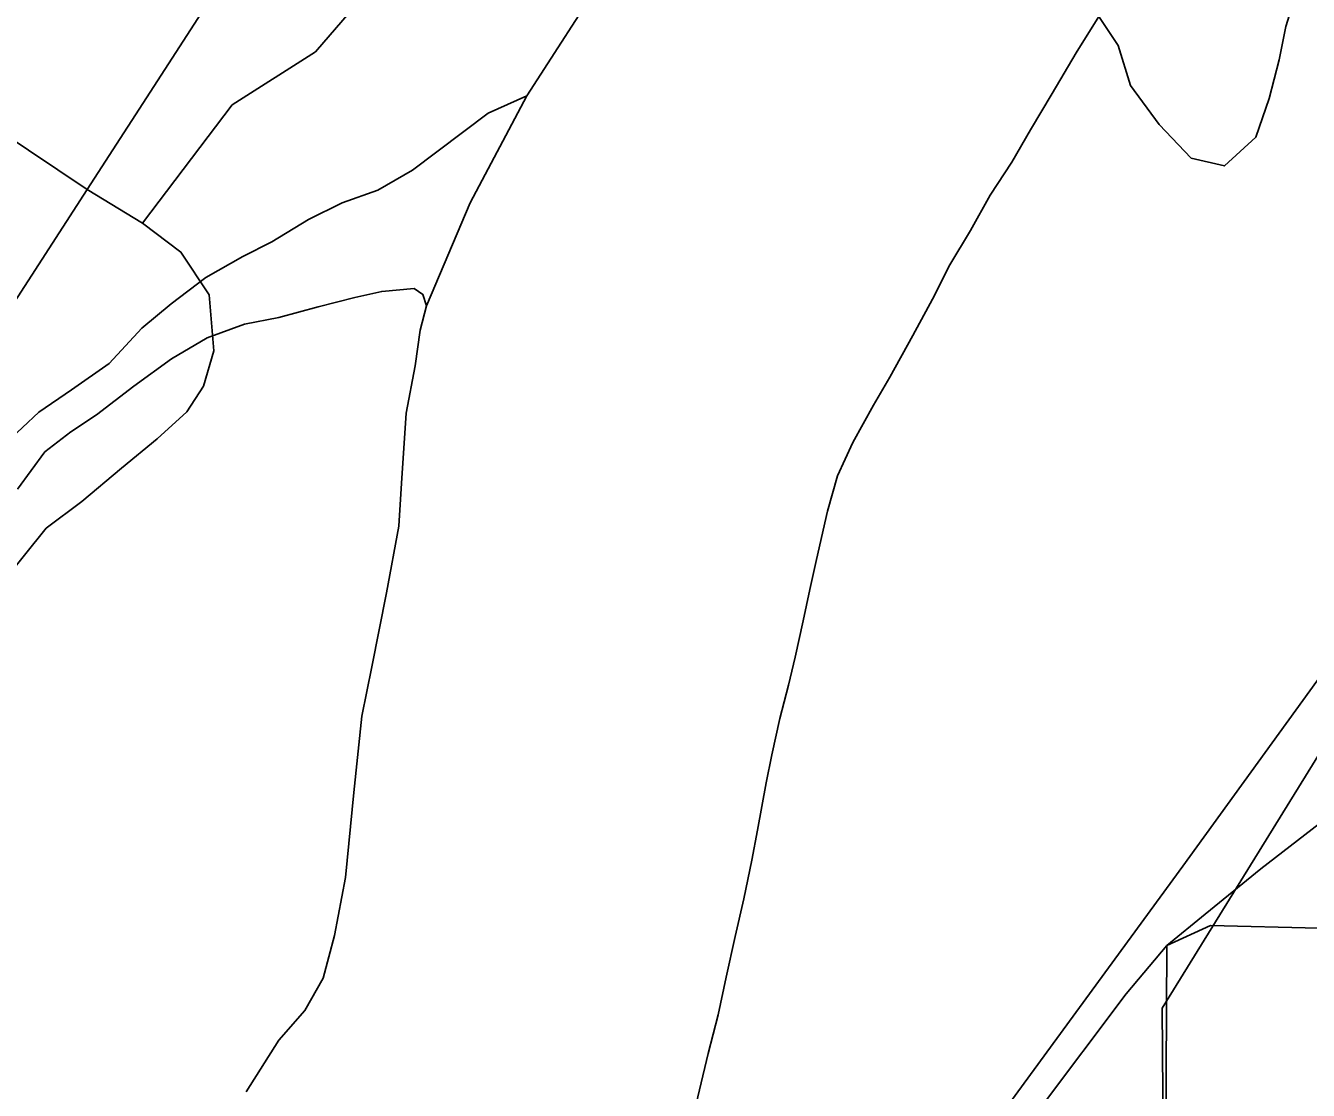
# Model space of a CAD drawing. Extents: x 0 to 40.2, y 0 to 22.
# Drawn here: x 2.5558 to 3.0085, y 19.1975 to 19.5733 of the extents above; entities that cross this region are included whole.
import ezdxf

# ---------------------------------------------------------------- set-up
doc = ezdxf.new("R2010")
doc.units = 0
for name, color, linetype in [('GM_X_Corporation', 7, 'Continuous'), ('GM_X_Interchange_Ramps', 7, 'Continuous'), ('GM_X_Major_Lake', 7, 'Continuous'), ('GM_X_Major_Lake_Text', 7, 'Continuous'), ('GM_X_Major_River', 7, 'Continuous'), ('GM_X_Minor_Lake', 7, 'Continuous'), ('GM_X_Unincorporated_Location', 7, 'Continuous')]:
    doc.layers.add(name, color=color, linetype=linetype)

msp = doc.modelspace()

# ---------------------------------------------------------------- linework, layer by layer
at = {"layer": 'GM_X_Corporation'}
msp.add_lwpolyline([(2.95687, 19.22645), (3.03626, 19.35487), (3.07612, 19.38301), (3.10895, 19.41583), (3.11814, 19.43965), (3.1284, 18.66934), (2.96123, 18.66685)], close=True, dxfattribs=at)
at = {"layer": 'GM_X_Interchange_Ramps'}
for points in [[(2.76078, 19.5922), (2.73269, 19.54853)], [(2.79045, 19.18435), (2.79359, 19.19761), (2.79673, 19.2105), (2.80025, 19.22414), (2.80301, 19.2374), (2.80616, 19.25181), (2.80929, 19.26507), (2.81206, 19.27871), (2.81404, 19.28933), (2.8172, 19.30601), (2.81918, 19.31587), (2.82193, 19.32875), (2.82506, 19.34049), (2.82741, 19.35035), (2.83017, 19.36323), (2.83253, 19.37423), (2.83489, 19.38484), (2.83882, 19.40189), (2.84233, 19.41439), (2.84773, 19.42612), (2.85504, 19.43935), (2.86081, 19.44917), (2.86889, 19.46392), (2.87581, 19.47677), (2.88198, 19.48887), (2.88928, 19.50096), (2.8962, 19.51343), (2.90388, 19.52514), (2.91041, 19.53648), (2.9181, 19.54932), (2.92655, 19.56368), (2.93462, 19.57653), (2.94136, 19.56623), (2.9458, 19.55214), (2.95584, 19.53839), (2.9672, 19.52653), (2.97894, 19.52378), (2.99001, 19.53394), (2.99467, 19.54757), (2.99819, 19.56121), (3.00056, 19.57297), (3.00484, 19.5866)], [(2.73269, 19.54853), (2.71267, 19.51072), (2.69722, 19.4744)], [(2.69722, 19.4744), (2.69505, 19.46576), (2.69326, 19.45317), (2.69009, 19.43649), (2.68838, 19.41182), (2.6875, 19.39664), (2.68314, 19.37314), (2.67801, 19.34699), (2.67445, 19.32955), (2.67159, 19.30262), (2.66869, 19.27264), (2.66474, 19.25217), (2.66083, 19.23702), (2.65429, 19.22568), (2.64511, 19.21513), (2.63359, 19.19699)]]:
    msp.add_lwpolyline(points, dxfattribs=at)
at = {"layer": 'GM_X_Major_Lake'}
for points in [[(2.5775, 19.51544), (2.63623, 19.6063), (2.67758, 19.66652)], [(2.5775, 19.51544), (2.52522, 19.55044), (2.47392, 19.58407), (2.42102, 19.61848), (2.36915, 19.65226)], [(2.51857, 19.42477), (2.54807, 19.46989), (2.5775, 19.51544)]]:
    msp.add_lwpolyline(points, dxfattribs=at)
at = {"layer": 'GM_X_Major_Lake_Text'}
for points in [[(2.97213, 19.25968), (2.99171, 19.27565), (3.01251, 19.29171), (3.07174, 19.33912), (3.11746, 19.37385)], [(2.81767, 18.93492), (2.8179, 18.94255), (2.81909, 18.96596), (2.82102, 18.98231), (2.82364, 18.99948), (2.8244, 19.00488), (2.8277, 19.02831), (2.83063, 19.04453), (2.83442, 19.05892), (2.84072, 19.07608), (2.84697, 19.09027), (2.85238, 19.10134), (2.85812, 19.11209), (2.86746, 19.12798), (2.8789, 19.14439), (2.88935, 19.15863), (2.91332, 19.19041), (2.94424, 19.23151), (2.95858, 19.24862), (2.97213, 19.25968)]]:
    msp.add_lwpolyline(points, dxfattribs=at)
at = {"layer": 'GM_X_Major_River'}
msp.add_lwpolyline([(2.91864, 18.56589), (2.88503, 18.61429), (2.87252, 18.63739), (2.85808, 18.66867), (2.84702, 18.69755), (2.83066, 18.75386), (2.81623, 18.82508), (2.80901, 18.87562), (2.80565, 18.91123), (2.80516, 18.94154), (2.80757, 18.99304), (2.82248, 19.06042), (2.84543, 19.11457), (2.87531, 19.15492), (2.96425, 19.27666), (3.18592, 19.58277)], dxfattribs=at)
at = {"layer": 'GM_X_Minor_Lake'}
for points in [[(2.73269, 19.54853), (2.71906, 19.5424), (2.69227, 19.52223), (2.68006, 19.51517), (2.6675, 19.51077), (2.65567, 19.50484), (2.64269, 19.49703), (2.63239, 19.49184), (2.61941, 19.48441), (2.60717, 19.47507), (2.59682, 19.46647), (2.5853, 19.45409), (2.57192, 19.44476), (2.56044, 19.43691), (2.54894, 19.42606)], [(2.69722, 19.4744), (2.71267, 19.51072), (2.73269, 19.54853)], [(2.5529, 19.40969), (2.56253, 19.42285), (2.57173, 19.42996), (2.58077, 19.43595), (2.59391, 19.44601), (2.6073, 19.45571), (2.6199, 19.46315), (2.63298, 19.46792), (2.64509, 19.47029), (2.65907, 19.47405), (2.67199, 19.47731), (2.68149, 19.47947), (2.69287, 19.48047), (2.69599, 19.47839), (2.69722, 19.4744)]]:
    msp.add_lwpolyline(points, dxfattribs=at)
at = {"layer": 'GM_X_Unincorporated_Location'}
for points in [[(2.59699, 19.50356), (2.62863, 19.5453), (2.65809, 19.56406), (2.67448, 19.58307)], [(2.95858, 19.24862), (2.97396, 19.25563), (3.01228, 19.25466), (3.04768, 19.25466), (3.05775, 19.25623), (3.094, 19.28327), (3.11804, 19.3017), (3.24908, 19.40567), (3.29544, 19.44301), (3.34357, 19.47255), (3.39174, 19.51039), (3.43838, 19.54703), (3.44293, 19.5506), (3.47064, 19.57237)], [(2.62054, 19.47827), (2.61056, 19.49334), (2.59699, 19.50356), (2.5775, 19.51544)], [(2.45859, 18.9297), (2.46567, 19.00229), (2.47265, 19.04599), (2.47323, 19.05159), (2.48351, 19.15143), (2.4925, 19.22681), (2.49904, 19.27194), (2.50771, 19.31118), (2.51343, 19.32606), (2.52003, 19.33927), (2.53142, 19.35664), (2.56298, 19.39589), (2.57557, 19.40537), (2.58963, 19.41714), (2.60222, 19.42745), (2.61269, 19.43693), (2.61857, 19.44609), (2.62217, 19.45851), (2.62054, 19.47827)], [(2.95961, 18.5205), (2.95923, 18.67007), (2.95868, 18.79661), (2.95753, 18.85513), (2.95719, 18.91008), (2.95871, 18.919), (2.95856, 18.98298), (2.95854, 18.99382), (2.9585, 18.99924), (2.95817, 19.045), (2.95842, 19.1018), (2.95815, 19.15884), (2.95858, 19.24862)]]:
    msp.add_lwpolyline(points, dxfattribs=at)

doc.saveas('drawing.dxf')
